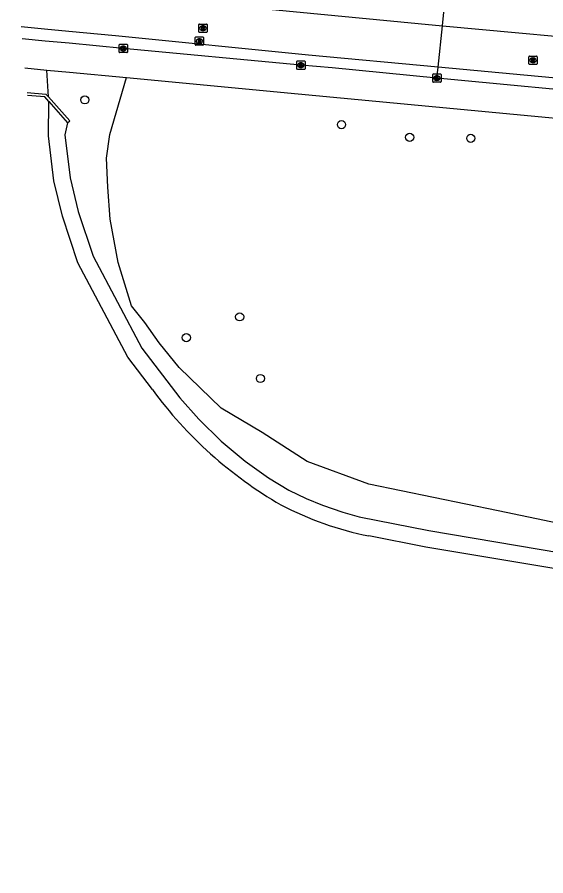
# Model space of a CAD drawing. Extents: x 162186 to 163152, y 385513 to 386513.
# Drawn here: x 162186.4 to 162250.1, y 385632 to 385735.4 of the extents above; entities that cross this region are included whole.
import ezdxf

# ---------------------------------------------------------------- set-up
doc = ezdxf.new("R2010")
doc.units = 0
for name, color, linetype in [('IMGEO_Boom', 7, 'Continuous'), ('IMGEO_Groenvoorziening', 7, 'Continuous'), ('IMGEO_Kademuur', 7, 'Continuous'), ('IMGEO_Kolk', 7, 'Continuous'), ('IMGEO_Rijbaan_lokaal_gesloten', 7, 'Continuous'), ('IMGEO_Rijbaan_lokaal_open', 7, 'Continuous'), ('IMGEO_Rioolput', 7, 'Continuous'), ('IMGEO_Voetpad_open', 7, 'Continuous'), ('IMGEO_Waterloop', 7, 'Continuous')]:
    doc.layers.add(name, color=color, linetype=linetype)

msp = doc.modelspace()

# ---------------------------------------------------------------- linework, layer by layer
at = {"layer": 'IMGEO_Boom'}
for centre in [(162194.52, 385725.48), (162225.45, 385722.5), (162233.67, 385720.97), (162241.03, 385720.85), (162213.18, 385699.33), (162206.75, 385696.83), (162215.68, 385691.91)]:
    msp.add_circle(centre, 0.489, dxfattribs=at)
at = {"layer": 'IMGEO_Groenvoorziening'}
for points in [[(162190.12, 385725.85), (162189.94, 385729.08)], [(162432.83, 385636.64), (162396.47, 385644.13), (162360.11, 385651.98), (162323.66, 385659.64), (162282.63, 385667.97), (162244.32, 385675.97), (162228.76, 385679.16), (162221.33, 385681.92), (162215.91, 385685.39), (162210.96, 385688.34), (162205.87, 385693.24), (162203.49, 385696.19), (162201.73, 385698.67), (162200.15, 385700.67), (162198.54, 385705.9), (162197.58, 385711.09), (162197.3, 385714.95), (162197.11, 385718.47), (162197.54, 385721.32), (162199.55, 385728.17)], [(162192.41, 385722.72), (162192.12, 385721.26), (162192.76, 385716.09), (162193.73, 385712.03), (162195.53, 385706.64), (162201.37, 385695.57), (162205.95, 385689.58), (162208.24, 385686.99), (162210.96, 385684.37), (162213.86, 385681.94), (162216.67, 385679.94), (162219.11, 385678.45), (162221.21, 385677.45), (162223.15, 385676.64), (162225.63, 385675.78), (162227.58, 385675.25), (162235.98, 385673.57), (162268.04, 385668.18), (162280.96, 385665.42), (162303.36, 385660.3), (162323, 385656.57), (162341.24, 385652.7), (162432.5, 385633.97)]]:
    msp.add_lwpolyline(points, dxfattribs=at)
at = {"layer": 'IMGEO_Kademuur'}
for points in [[(162187.55, 385726.39), (162189.83, 385726.17), (162190.12, 385725.85)], [(162190.16, 385725.29), (162189.69, 385725.83), (162187.59, 385726.03)], [(162192.41, 385722.72), (162192.72, 385722.96), (162190.12, 385725.85)], [(162190.16, 385725.29), (162192.41, 385722.72)]]:
    msp.add_lwpolyline(points, dxfattribs=at)
at = {"layer": 'IMGEO_Kolk'}
for p, q in [((162198.65, 385731.25), (162198.65, 385732.11)), ((162198.73, 385732.18), (162199.58, 385732.18)), ((162199.14, 385731.96), (162199.17, 385731.96)), ((162199.16, 385731.4), (162199.14, 385731.4)), ((162199.65, 385732.11), (162199.65, 385731.25)), ((162199.58, 385731.18), (162198.73, 385731.18)), ((162220.06, 385729.24), (162220.06, 385730.09)), ((162220.13, 385730.17), (162220.99, 385730.17)), ((162220.57, 385729.39), (162220.54, 385729.39)), ((162220.55, 385729.94), (162220.57, 385729.94)), ((162221.06, 385730.09), (162221.06, 385729.24)), ((162220.99, 385729.16), (162220.13, 385729.16)), ((162236.45, 385727.68), (162236.45, 385728.54)), ((162236.52, 385728.61), (162237.38, 385728.61)), ((162236.94, 385728.39), (162236.96, 385728.39)), ((162237.45, 385728.54), (162237.45, 385727.68)), ((162237.38, 385727.61), (162236.52, 385727.61)), ((162236.96, 385727.83), (162236.93, 385727.83))]:
    msp.add_line(p, q, dxfattribs=at)
for points in [[(162198.65, 385731.25), (162198.65, 385732.11)], [(162198.73, 385732.18), (162199.58, 385732.18)], [(162198.97, 385731.88), (162199.1, 385731.88), (162199.1, 385731.73), (162199.23, 385731.88), (162199.39, 385731.88), (162199.24, 385731.73), (162199.4, 385731.48), (162199.24, 385731.48), (162199.16, 385731.64), (162199.1, 385731.58), (162199.1, 385731.48), (162198.97, 385731.48), (162198.97, 385731.88)], [(162199.65, 385732.11), (162199.65, 385731.25)], [(162199.58, 385731.18), (162198.73, 385731.18)], [(162220.06, 385729.24), (162220.06, 385730.09)], [(162220.13, 385730.17), (162220.99, 385730.17)], [(162220.38, 385729.86), (162220.5, 385729.86), (162220.5, 385729.71), (162220.63, 385729.86), (162220.8, 385729.86), (162220.65, 385729.71), (162220.8, 385729.46), (162220.65, 385729.46), (162220.57, 385729.63), (162220.5, 385729.56), (162220.5, 385729.46), (162220.38, 385729.46), (162220.38, 385729.86)], [(162221.06, 385730.09), (162221.06, 385729.24)], [(162220.99, 385729.16), (162220.13, 385729.16)], [(162236.45, 385727.68), (162236.45, 385728.54)], [(162236.52, 385728.61), (162237.38, 385728.61)], [(162236.77, 385728.31), (162236.89, 385728.31), (162236.89, 385728.16), (162237.02, 385728.31), (162237.19, 385728.31), (162237.04, 385728.16), (162237.19, 385727.91), (162237.04, 385727.91), (162236.96, 385728.07), (162236.89, 385728.01), (162236.89, 385727.91), (162236.77, 385727.91), (162236.77, 385728.31)], [(162237.45, 385728.54), (162237.45, 385727.68)], [(162237.38, 385727.61), (162236.52, 385727.61)]]:
    msp.add_lwpolyline(points, dxfattribs=at)
for centre, start, end in [((162198.73, 385732.1), 91.552, 178.448), ((162198.73, 385732.1), 91.552, 178.448), ((162199.58, 385732.1), 1.552, 88.448), ((162199.58, 385732.1), 1.552, 88.448), ((162198.73, 385731.25), 181.552, 268.448), ((162198.73, 385731.25), 181.552, 268.448), ((162199.58, 385731.25), 271.552, 358.448), ((162199.58, 385731.25), 271.552, 358.448), ((162220.13, 385730.09), 91.552, 178.448), ((162220.13, 385730.09), 91.552, 178.448), ((162220.98, 385730.09), 1.552, 88.448), ((162220.98, 385730.09), 1.552, 88.448), ((162220.13, 385729.24), 181.552, 268.448), ((162220.13, 385729.24), 181.552, 268.448), ((162220.98, 385729.24), 271.552, 358.448), ((162220.98, 385729.24), 271.552, 358.448), ((162236.53, 385728.53), 91.552, 178.448), ((162236.53, 385728.53), 91.552, 178.448), ((162237.37, 385728.53), 1.552, 88.448), ((162237.37, 385728.53), 1.552, 88.448), ((162236.53, 385727.68), 181.552, 268.448), ((162236.53, 385727.68), 181.552, 268.448), ((162237.37, 385727.68), 271.552, 358.448), ((162237.37, 385727.68), 271.552, 358.448)]:
    msp.add_arc(centre, 0.0765, start, end, dxfattribs=at)
for centre, major_axis, ratio, start_param, end_param in [((162199.14, 385731.68), (-0.387, 0.002), 0.722429, 4.712389, 7.853982), ((162199.16, 385731.68), (-0.39, 0.002), 0.717154, 1.570796, 4.712389), ((162220.55, 385729.66), (-0.387, 0.002), 0.722429, 4.712389, 7.853982), ((162220.57, 385729.66), (-0.39, 0.002), 0.717154, 1.570796, 4.712389), ((162236.94, 385728.11), (-0.387, 0.002), 0.722429, 4.712389, 7.853982), ((162236.96, 385728.11), (-0.39, 0.002), 0.717154, 1.570796, 4.712389)]:
    msp.add_ellipse(centre, major_axis=major_axis, ratio=ratio, start_param=start_param, end_param=end_param, dxfattribs=at)
at = {"layer": 'IMGEO_Rijbaan_lokaal_gesloten'}
for points in [[(162186.36, 385739.31), (162189.37, 385739.02), (162192.53, 385738.72), (162197.85, 385738.27), (162237.61, 385734.42)], [(162237.09, 385729.43), (162221.46, 385730.89), (162198.21, 385733.21), (162192.59, 385733.73), (162189.66, 385734.01), (162186.83, 385734.29)], [(162236.95, 385728.11), (162224.31, 385729.33), (162220.55, 385729.67), (162199.15, 385731.68), (162192.61, 385732.3), (162189.74, 385732.57), (162186.96, 385732.83)], [(162236.95, 385728.11), (162237.09, 385729.43)]]:
    msp.add_lwpolyline(points, dxfattribs=at)
at = {"layer": 'IMGEO_Rijbaan_lokaal_open'}
for points in [[(162237.61, 385734.42), (162237.78, 385736.06)], [(162237.09, 385729.43), (162237.61, 385734.42)], [(162237.61, 385734.42), (162260.4, 385732.3)], [(162259.92, 385727.29), (162237.09, 385729.43)], [(162259.79, 385725.95), (162236.95, 385728.11)]]:
    msp.add_lwpolyline(points, dxfattribs=at)
at = {"layer": 'IMGEO_Rioolput'}
for p, q in [((162208.26, 385733.69), (162208.26, 385734.55)), ((162208.33, 385734.62), (162209.18, 385734.62)), ((162209.26, 385734.55), (162209.26, 385733.69)), ((162209.18, 385733.62), (162208.33, 385733.62)), ((162208.74, 385734.4), (162208.77, 385734.4)), ((162208.77, 385733.84), (162208.74, 385733.84)), ((162207.82, 385732.14), (162207.82, 385732.99)), ((162207.89, 385733.07), (162208.75, 385733.07)), ((162208.31, 385732.85), (162208.33, 385732.85)), ((162208.82, 385732.99), (162208.82, 385732.14)), ((162208.75, 385732.07), (162207.89, 385732.07)), ((162208.33, 385732.29), (162208.3, 385732.29)), ((162248.03, 385729.83), (162248.03, 385730.68)), ((162248.1, 385730.76), (162248.96, 385730.76)), ((162248.52, 385730.53), (162248.54, 385730.53)), ((162249.03, 385730.68), (162249.03, 385729.83)), ((162248.96, 385729.75), (162248.1, 385729.75)), ((162248.54, 385729.98), (162248.51, 385729.98))]:
    msp.add_line(p, q, dxfattribs=at)
for points in [[(162208.26, 385733.69), (162208.26, 385734.55)], [(162208.33, 385734.62), (162209.18, 385734.62)], [(162209.26, 385734.55), (162209.26, 385733.69)], [(162209.18, 385733.62), (162208.33, 385733.62)], [(162208.84, 385734.32), (162208.59, 385734.32), (162208.59, 385733.92)], [(162208.59, 385733.92), (162208.72, 385733.92), (162208.72, 385734.08), (162208.73, 385734.08)], [(162208.77, 385734.24), (162208.72, 385734.24), (162208.72, 385734.16)], [(162208.72, 385734.16), (162208.77, 385734.16)], [(162208.77, 385734.05), (162208.85, 385733.92), (162208.98, 385733.92), (162208.92, 385734.05)], [(162207.82, 385732.14), (162207.82, 385732.99)], [(162207.89, 385733.07), (162208.75, 385733.07)], [(162208.41, 385732.76), (162208.16, 385732.77), (162208.16, 385732.37)], [(162208.16, 385732.37), (162208.28, 385732.37), (162208.28, 385732.53), (162208.29, 385732.53)], [(162208.33, 385732.69), (162208.28, 385732.69), (162208.28, 385732.6)], [(162208.28, 385732.6), (162208.33, 385732.6)], [(162208.34, 385732.5), (162208.41, 385732.37), (162208.55, 385732.37), (162208.48, 385732.49)], [(162208.82, 385732.99), (162208.82, 385732.14)], [(162208.75, 385732.07), (162207.89, 385732.07)], [(162248.03, 385729.83), (162248.03, 385730.68)], [(162248.1, 385730.76), (162248.96, 385730.76)], [(162248.62, 385730.45), (162248.37, 385730.45), (162248.37, 385730.05)], [(162248.54, 385730.37), (162248.49, 385730.37), (162248.49, 385730.29)], [(162249.03, 385730.68), (162249.03, 385729.83)], [(162248.96, 385729.75), (162248.1, 385729.75)], [(162248.37, 385730.05), (162248.49, 385730.05), (162248.49, 385730.22), (162248.5, 385730.22)], [(162248.49, 385730.29), (162248.54, 385730.29)], [(162248.55, 385730.19), (162248.62, 385730.05), (162248.76, 385730.05), (162248.69, 385730.18)]]:
    msp.add_lwpolyline(points, dxfattribs=at)
for centre, radius, start, end in [((162208.33, 385734.55), 0.0765, 91.552, 178.448), ((162208.33, 385734.55), 0.0765, 91.552, 178.448), ((162209.18, 385734.55), 0.0765, 1.552, 88.448), ((162209.18, 385734.55), 0.0765, 1.552, 88.448), ((162208.33, 385733.7), 0.0765, 181.552, 268.448), ((162208.33, 385733.7), 0.0765, 181.552, 268.448), ((162208.73, 385734.03), 0.0533, 26.0293, 88.6989), ((162208.78, 385734.14), 0.0964, 77.0061, 93.1865), ((162208.75, 385734.35), 0.19, 274.7715, 282.9687), ((162208.79, 385734.2), 0.0378, 276.6634, 79.6772), ((162208.84, 385734.21), 0.109, 350.3612, 89.416), ((162208.84, 385734.21), 0.112, 277.5842, 350.9817), ((162208.83, 385733.99), 0.108, 29.5134, 73.7905), ((162209.18, 385733.7), 0.0765, 271.552, 358.448), ((162209.18, 385733.7), 0.0765, 271.552, 358.448), ((162207.9, 385732.99), 0.0765, 91.552, 178.448), ((162207.9, 385732.99), 0.0765, 91.552, 178.448), ((162208.29, 385732.48), 0.0533, 26.0293, 88.6989), ((162208.34, 385732.59), 0.0964, 77.0061, 93.1865), ((162208.32, 385732.79), 0.19, 274.7715, 282.9687), ((162208.35, 385732.65), 0.0378, 276.6634, 79.6772), ((162208.41, 385732.65), 0.109, 350.3612, 89.416), ((162208.41, 385732.65), 0.112, 277.5842, 350.9817), ((162208.39, 385732.44), 0.108, 29.5134, 73.7905), ((162208.74, 385732.99), 0.0765, 1.552, 88.448), ((162208.74, 385732.99), 0.0765, 1.552, 88.448), ((162207.9, 385732.14), 0.0765, 181.552, 268.448), ((162207.9, 385732.14), 0.0765, 181.552, 268.448), ((162208.74, 385732.14), 0.0765, 271.552, 358.448), ((162208.74, 385732.14), 0.0765, 271.552, 358.448), ((162248.11, 385730.68), 0.0765, 91.552, 178.448), ((162248.11, 385730.68), 0.0765, 91.552, 178.448), ((162248.55, 385730.28), 0.0964, 77.0061, 93.1865), ((162248.56, 385730.33), 0.0378, 276.6634, 79.6772), ((162248.62, 385730.34), 0.109, 350.3612, 89.416), ((162248.62, 385730.34), 0.112, 277.5842, 350.9817), ((162248.95, 385730.68), 0.0765, 1.552, 88.448), ((162248.95, 385730.68), 0.0765, 1.552, 88.448), ((162248.11, 385729.83), 0.0765, 181.552, 268.448), ((162248.11, 385729.83), 0.0765, 181.552, 268.448), ((162248.5, 385730.16), 0.0533, 26.0293, 88.6989), ((162248.53, 385730.48), 0.19, 274.7715, 282.9687), ((162248.6, 385730.13), 0.108, 29.5134, 73.7905), ((162248.95, 385729.83), 0.0765, 271.552, 358.448), ((162248.95, 385729.83), 0.0765, 271.552, 358.448)]:
    msp.add_arc(centre, radius, start, end, dxfattribs=at)
for centre, major_axis, ratio, start_param, end_param in [((162208.74, 385734.12), (-0.387, 0.002), 0.722429, 4.712389, 7.853982), ((162208.77, 385734.12), (-0.39, 0.002), 0.717154, 1.570796, 4.712389), ((162208.31, 385732.57), (-0.387, 0.002), 0.722429, 4.712389, 7.853982), ((162208.33, 385732.57), (-0.39, 0.002), 0.717154, 1.570796, 4.712389), ((162248.52, 385730.25), (-0.387, 0.002), 0.722429, 4.712389, 7.853982), ((162248.54, 385730.25), (-0.39, 0.002), 0.717154, 1.570796, 4.712389)]:
    msp.add_ellipse(centre, major_axis=major_axis, ratio=ratio, start_param=start_param, end_param=end_param, dxfattribs=at)
at = {"layer": 'IMGEO_Voetpad_open'}
for points in [[(162187.28, 385729.33), (162189.94, 385729.08)], [(162189.94, 385729.08), (162192.65, 385728.82), (162199.55, 385728.17)], [(162199.55, 385728.17), (162220.24, 385726.21), (162281.48, 385720.41), (162280.93, 385714.82)]]:
    msp.add_lwpolyline(points, dxfattribs=at)
at = {"layer": 'IMGEO_Waterloop'}
for points in [[(162202.66, 385690.58), (162199.68, 385694.49), (162193.69, 385705.85), (162191.81, 385711.48), (162190.79, 385715.73), (162190.12, 385721.15), (162190.16, 385725.29)], [(162432.26, 385631.97), (162340.83, 385650.74), (162322.61, 385654.61), (162302.95, 385658.34), (162280.53, 385663.47), (162267.67, 385666.22), (162235.62, 385671.6), (162228.75, 385672.93)]]:
    msp.add_lwpolyline(points, dxfattribs=at)
for centre, radius, start, end in [((162243.14, 385720.15), 50.13, 216.1415, 240.1124), ((162236.4, 385711.3), 39.13, 242.2064, 258.7178)]:
    msp.add_arc(centre, radius, start, end, dxfattribs=at)

doc.saveas('drawing.dxf')
